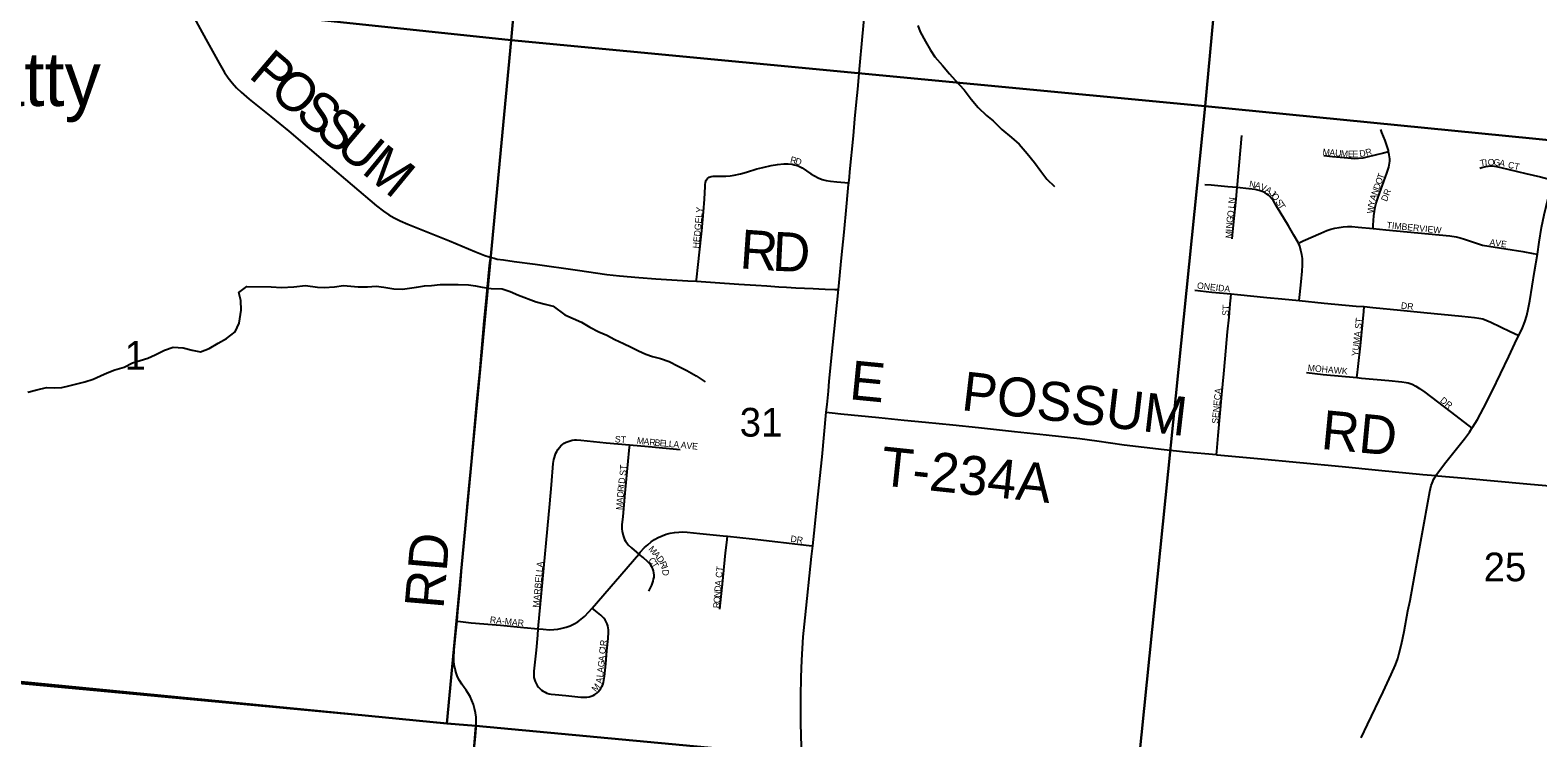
# Model space of a CAD drawing. Extents: x 1410790 to 1770854, y 566777 to 831614.
# Drawn here: x 1593644 to 1605259, y 682381 to 687834 of the extents above; entities that cross this region are included whole.
import ezdxf

# ---------------------------------------------------------------- set-up
doc = ezdxf.new("R2010")
doc.units = 0
for name, color, linetype in [('GM_X_County_Road', 7, 'Continuous'), ('GM_X_County_Road_Text', 7, 'Continuous'), ('GM_X_Minor_River', 7, 'Continuous'), ('GM_X_Section', 7, 'Continuous'), ('GM_X_Section_Text', 7, 'Continuous'), ('GM_X_State_Route', 7, 'Continuous'), ('GM_X_Township', 7, 'Continuous'), ('GM_X_Township_Road', 7, 'Continuous'), ('GM_X_Township_Road_Text', 7, 'Continuous'), ('GM_X_Township_Subdivision', 7, 'Continuous'), ('GM_X_Township_Subdivision_Text', 7, 'Continuous'), ('GM_X_Unincorporated_Text', 7, 'Continuous')]:
    doc.layers.add(name, color=color, linetype=linetype)

msp = doc.modelspace()

# ---------------------------------------------------------------- linework, layer by layer
at = {"layer": 'GM_X_County_Road'}
for points in [[(1594895, 687952), (1594998, 687765), (1595100, 687578), (1595142, 687507), (1595169, 687466), (1595200, 687427), (1595233, 687390), (1595269, 687356), (1595331, 687302), (1595497, 687168), (1595637, 687054), (1595937, 686798), (1596313, 686480), (1596365, 686439), (1596406, 686411), (1596449, 686387), (1596493, 686365), (1596554, 686339), (1596873, 686210), (1597070, 686127), (1597147, 686097), (1597179, 686087), (1597194, 686083)], [(1605255, 686108), (1605269, 686201), (1605288, 686314), (1605307, 686410), (1605337, 686538), (1605372, 686679)], [(1596932, 683280), (1596939, 683351), (1596956, 683531), (1596967, 683662), (1596972, 683727), (1596977, 683792), (1596989, 683923), (1596995, 683988), (1597000, 684037), (1597011, 684163), (1597028, 684352), (1597040, 684482), (1597051, 684597), (1597072, 684826), (1597086, 684973), (1597107, 685202), (1597123, 685382), (1597141, 685594), (1597158, 685774), (1597183, 686021), (1597185, 686042), (1597187, 686059), (1597194, 686083)], [(1597194, 686083), (1597217, 686076), (1597242, 686070), (1597291, 686063), (1597373, 686052), (1597535, 686031), (1597860, 685983), (1598087, 685952), (1598185, 685941), (1598333, 685928), (1598464, 685918), (1598709, 685903), (1598776, 685899)], [(1605111, 685482), (1605140, 685541), (1605158, 685587), (1605173, 685635), (1605185, 685683), (1605198, 685747), (1605234, 685974), (1605255, 686108)], [(1598776, 685899), (1598922, 685889), (1599102, 685876), (1599233, 685868), (1599320, 685863), (1599411, 685857), (1599471, 685853), (1599543, 685849), (1599609, 685845), (1599677, 685842), (1599719, 685840), (1599768, 685838), (1599842, 685835), (1599871, 685834)], [(1604751, 684766), (1604759, 684778), (1604793, 684834), (1604840, 684921), (1604906, 685053), (1605034, 685319), (1605098, 685452), (1605111, 685482)], [(1604474, 684401), (1604510, 684452), (1604549, 684505), (1604693, 684684), (1604732, 684737), (1604751, 684766)], [(1603897, 682380), (1603947, 682484), (1604066, 682735), (1604129, 682869), (1604162, 682944), (1604179, 682991), (1604189, 683022), (1604208, 683102), (1604228, 683199), (1604258, 683360), (1604274, 683440), (1604322, 683698), (1604382, 684037), (1604405, 684166), (1604427, 684279), (1604438, 684326), (1604444, 684343), (1604449, 684357), (1604456, 684371), (1604463, 684385), (1604472, 684399), (1604474, 684401)], [(1597079, 682471), (1597080, 682507), (1597079, 682541), (1597074, 682573), (1597068, 682606), (1597059, 682638), (1597047, 682669), (1597033, 682700), (1597015, 682728), (1597002, 682748), (1596988, 682768), (1596969, 682795), (1596951, 682823), (1596937, 682852), (1596925, 682882), (1596918, 682910), (1596911, 682942), (1596907, 682972), (1596907, 682998), (1596910, 683057), (1596922, 683188), (1596932, 683280)], [(1596811, 679620), (1596823, 679641), (1596831, 679660), (1596837, 679686), (1596843, 679722), (1596848, 679775), (1596859, 679906), (1596878, 680119), (1596894, 680299), (1596909, 680462), (1596946, 680904), (1596966, 681133), (1596984, 681345), (1597007, 681624), (1597034, 681951), (1597057, 682212), (1597074, 682392), (1597079, 682458), (1597079, 682470), (1597079, 682471)]]:
    msp.add_lwpolyline(points, dxfattribs=at)
at = {"layer": 'GM_X_Minor_River'}
for points in [[(1600482, 687870), (1600500, 687820), (1600541, 687747), (1600579, 687679), (1600612, 687627), (1600672, 687562), (1600725, 687498), (1600769, 687447), (1600838, 687373), (1600892, 687302), (1600947, 687238), (1601010, 687175), (1601062, 687135), (1601129, 687068), (1601205, 687007), (1601264, 686955), (1601324, 686884), (1601381, 686814), (1601431, 686747), (1601476, 686685), (1601534, 686628)], [(1595269, 685675), (1595266, 685750), (1595252, 685813), (1595312, 685858), (1595500, 685857), (1595580, 685850), (1595674, 685857), (1595766, 685865), (1595856, 685852), (1595909, 685850), (1595989, 685857), (1596057, 685865), (1596115, 685860), (1596171, 685856), (1596243, 685857), (1596309, 685861), (1596367, 685852), (1596445, 685840), (1596513, 685837), (1596565, 685845), (1596619, 685854), (1596681, 685864), (1596736, 685867), (1596802, 685873), (1596880, 685874), (1596942, 685874), (1597020, 685871), (1597074, 685863), (1597126, 685852), (1597194, 685844), (1597280, 685841), (1597341, 685821), (1597407, 685792), (1597542, 685739), (1597610, 685723), (1597674, 685706), (1597762, 685639)], [(1593625, 685043), (1593694, 685062), (1593770, 685080), (1593830, 685077), (1593888, 685080), (1593942, 685092), (1594002, 685109), (1594066, 685125), (1594130, 685144), (1594185, 685170), (1594237, 685193), (1594297, 685215), (1594367, 685238), (1594431, 685269), (1594490, 685287), (1594550, 685306), (1594606, 685332), (1594678, 685367), (1594745, 685390), (1594823, 685387), (1594892, 685369), (1594956, 685356), (1595022, 685381), (1595091, 685423), (1595157, 685458), (1595224, 685508), (1595254, 685577), (1595269, 685675)], [(1597762, 685639), (1597890, 685584), (1597954, 685546), (1598025, 685509), (1598087, 685484), (1598149, 685451), (1598214, 685419), (1598274, 685392), (1598330, 685363), (1598386, 685337), (1598439, 685318), (1598499, 685303), (1598567, 685281), (1598637, 685244), (1598702, 685211), (1598774, 685170), (1598843, 685123)]]:
    msp.add_lwpolyline(points, dxfattribs=at)
at = {"layer": 'GM_X_Section'}
for points in [[(1592523, 693611), (1597838, 693072), (1597349, 687757), (1592039, 688318)], [(1597838, 693072), (1603190, 692573), (1602695, 687247), (1597349, 687757)], [(1603190, 692573), (1608507, 692046), (1607998, 686724), (1602695, 687247)], [(1597349, 687757), (1596853, 682491), (1591842, 682981), (1591574, 683011), (1592039, 688318)], [(1602695, 687247), (1602165, 681998), (1597077, 682473), (1596853, 682491), (1597349, 687757)], [(1607998, 686724), (1607465, 681505), (1602379, 681977), (1602165, 681998), (1602695, 687247)], [(1591842, 682981), (1596853, 682491), (1597077, 682473), (1596660, 677418), (1591372, 677863)], [(1597077, 682473), (1602165, 681998), (1602379, 681977), (1601930, 676978), (1596660, 677418)]]:
    msp.add_lwpolyline(points, close=True, dxfattribs=at)
at = {"layer": 'GM_X_State_Route'}
for points in [[(1599933, 686473), (1599944, 686588), (1599949, 686644), (1599950, 686657), (1599955, 686700), (1599959, 686742), (1599986, 687020), (1599998, 687151), (1600010, 687282), (1600020, 687380), (1600035, 687560), (1600054, 687756), (1600095, 688198)], [(1599793, 685053), (1599800, 685130), (1599828, 685409), (1599861, 685736), (1599871, 685834), (1599895, 686080), (1599914, 686277), (1599933, 686473)], [(1599672, 683860), (1599683, 683959), (1599711, 684235), (1599744, 684546), (1599777, 684890), (1599783, 684950), (1599793, 685053)], [(1599589, 682260), (1599584, 682389), (1599581, 682504), (1599581, 682700), (1599583, 682848), (1599588, 682979), (1599600, 683159), (1599614, 683306), (1599664, 683779), (1599672, 683860)]]:
    msp.add_lwpolyline(points, dxfattribs=at)
at = {"layer": 'GM_X_Township'}
for points in [[(1599590, 682237), (1597079, 682470), (1591816, 682962), (1590461, 683082), (1586502, 683441), (1586333, 683459), (1586487, 685342), (1587189, 693042), (1587191, 693061), (1587201, 693170), (1587203, 693197), (1587377, 695079), (1587545, 696849)], [(1599590, 682237), (1597079, 682470), (1591816, 682962), (1590461, 683082), (1586502, 683441), (1586281, 680893)]]:
    msp.add_lwpolyline(points, dxfattribs=at)
at = {"layer": 'GM_X_Township_Road'}
for points in [[(1599777, 684890), (1599823, 684885), (1599888, 684876), (1600182, 684849), (1600378, 684829), (1600541, 684814), (1600753, 684792), (1600949, 684773), (1601226, 684742), (1601470, 684716), (1601731, 684688), (1601861, 684670), (1602072, 684639), (1602381, 684602), (1602544, 684585), (1602784, 684563)], [(1602784, 684563), (1602789, 684562), (1603099, 684534), (1603752, 684471), (1604030, 684444), (1604372, 684411), (1604474, 684401)], [(1604474, 684401), (1604487, 684400), (1604699, 684381), (1605173, 684339), (1605466, 684313), (1605564, 684304), (1605777, 684285), (1606283, 684242), (1606626, 684210), (1606806, 684197), (1606937, 684191), (1607166, 684185), (1607609, 684178), (1607724, 684174), (1607822, 684167), (1607969, 684151), (1608229, 684121), (1608457, 684096), (1608702, 684069), (1608946, 684041), (1609142, 684019), (1609451, 683984), (1609496, 683979)]]:
    msp.add_lwpolyline(points, dxfattribs=at)
at = {"layer": 'GM_X_Township_Subdivision'}
for points in [[(1604109, 686896), (1604107, 686906), (1604098, 686937), (1604082, 686984), (1604057, 687044), (1604048, 687067)], [(1602942, 686620), (1602944, 686645), (1602958, 686791), (1602978, 687023)], [(1604109, 686896), (1604070, 686886), (1603942, 686855), (1603910, 686848), (1603877, 686844), (1603845, 686843), (1603795, 686846), (1603677, 686858), (1603609, 686864)], [(1603989, 686305), (1603991, 686331), (1603996, 686403), (1604000, 686437), (1604005, 686469), (1604013, 686501), (1604028, 686547), (1604096, 686731), (1604110, 686777), (1604114, 686793), (1604117, 686809), (1604118, 686825), (1604118, 686842), (1604114, 686874), (1604109, 686896)], [(1598776, 685899), (1598777, 685909), (1598789, 686027), (1598800, 686124), (1598817, 686287), (1598831, 686434), (1598839, 686531), (1598843, 686629), (1598845, 686645), (1598847, 686661), (1598852, 686677), (1598861, 686691), (1598874, 686700), (1598889, 686705), (1598905, 686708), (1598922, 686709), (1598954, 686708), (1599003, 686709), (1599036, 686711), (1599068, 686716), (1599116, 686727), (1599163, 686740), (1599241, 686764), (1599288, 686776), (1599352, 686790), (1599400, 686798), (1599449, 686803), (1599482, 686803), (1599514, 686800), (1599530, 686797), (1599546, 686793), (1599561, 686788), (1599576, 686781), (1599590, 686773), (1599658, 686727), (1599686, 686711), (1599715, 686696), (1599745, 686684), (1599777, 686676), (1599809, 686670), (1599858, 686665), (1599950, 686657)], [(1604811, 686770), (1604827, 686775), (1604859, 686783), (1604876, 686786), (1604892, 686787), (1604909, 686787), (1604941, 686783), (1604974, 686776), (1605167, 686729), (1605280, 686703), (1605345, 686686), (1605372, 686679)], [(1602942, 686620), (1602870, 686626), (1602741, 686639), (1602692, 686641)], [(1602905, 686225), (1602906, 686254), (1602914, 686334), (1602934, 686531), (1602942, 686620)], [(1603414, 686193), (1603411, 686198), (1603380, 686255), (1603339, 686325), (1603245, 686478), (1603221, 686518), (1603196, 686550), (1603184, 686561), (1603171, 686571), (1603157, 686580), (1603143, 686587), (1603128, 686593), (1603113, 686599), (1603081, 686606), (1603032, 686612), (1602942, 686620)], [(1603414, 686193), (1603451, 686209), (1603587, 686270), (1603632, 686289), (1603663, 686300), (1603695, 686308), (1603728, 686314), (1603760, 686318), (1603793, 686320), (1603826, 686320), (1603875, 686316), (1603989, 686305)], [(1603989, 686305), (1604088, 686295), (1604252, 686280), (1604580, 686248), (1604629, 686240), (1604661, 686233), (1604693, 686223), (1604786, 686191), (1604833, 686177), (1604882, 686168), (1605142, 686127), (1605223, 686113), (1605255, 686108)], [(1603419, 685750), (1603425, 685797), (1603435, 685895), (1603443, 685976), (1603446, 686024), (1603445, 686073), (1603441, 686105), (1603434, 686137), (1603425, 686168), (1603414, 686193)], [(1602617, 685829), (1602748, 685815), (1602895, 685801)], [(1602784, 684563), (1602786, 684586), (1602797, 684711), (1602824, 685025), (1602839, 685185), (1602850, 685300), (1602869, 685509), (1602880, 685622), (1602889, 685725), (1602893, 685772), (1602895, 685801)], [(1602895, 685801), (1602944, 685796), (1603172, 685773), (1603286, 685763), (1603419, 685750)], [(1603419, 685750), (1603613, 685731), (1603858, 685708), (1603921, 685703)], [(1603865, 685156), (1603867, 685174), (1603875, 685241), (1603892, 685402), (1603918, 685667), (1603921, 685703)], [(1603921, 685703), (1603988, 685696), (1604200, 685675), (1604380, 685658), (1604674, 685630), (1604772, 685620), (1604804, 685615), (1604836, 685608), (1604867, 685597), (1604897, 685584), (1605045, 685512), (1605074, 685498), (1605111, 685482)], [(1603476, 685195), (1603606, 685181), (1603865, 685156)], [(1603865, 685156), (1603900, 685153), (1604112, 685133), (1604210, 685124), (1604243, 685119), (1604259, 685115), (1604274, 685110), (1604290, 685105), (1604319, 685091), (1604347, 685073), (1604387, 685045), (1604583, 684895), (1604726, 684785), (1604751, 684766)], [(1597556, 683220), (1597582, 683495), (1597647, 684183), (1597660, 684330), (1597674, 684494), (1597679, 684526), (1597682, 684542), (1597687, 684558), (1597693, 684573), (1597700, 684588), (1597711, 684606), (1597721, 684618), (1597732, 684630), (1597745, 684641), (1597758, 684650), (1597773, 684658), (1597788, 684665), (1597803, 684670), (1597819, 684674), (1597836, 684676), (1597852, 684676), (1597885, 684674), (1598081, 684655), (1598260, 684638)], [(1598260, 684638), (1598256, 684594), (1598241, 684430), (1598225, 684267), (1598209, 684087), (1598202, 684021), (1598202, 684005), (1598202, 683989), (1598204, 683972), (1598212, 683940), (1598217, 683925), (1598223, 683910), (1598231, 683895), (1598241, 683882), (1598251, 683869), (1598275, 683846), (1598332, 683797)], [(1598260, 684638), (1598408, 684625), (1598651, 684602)], [(1598332, 683797), (1598344, 683811), (1598377, 683847), (1598401, 683869), (1598427, 683890), (1598454, 683908), (1598482, 683924), (1598512, 683938), (1598543, 683949), (1598575, 683958), (1598607, 683963), (1598640, 683966), (1598672, 683967), (1598705, 683965), (1598803, 683955), (1598983, 683937), (1599015, 683934)], [(1598958, 683372), (1598962, 683420), (1598977, 683565), (1599000, 683807), (1599010, 683887), (1599015, 683934)], [(1599015, 683934), (1599206, 683914), (1599644, 683863), (1599672, 683860)], [(1597973, 683381), (1598332, 683797)], [(1598411, 683510), (1598433, 683556), (1598444, 683587), (1598447, 683603), (1598450, 683619), (1598450, 683635), (1598448, 683652), (1598445, 683668), (1598440, 683683), (1598433, 683698), (1598424, 683712), (1598414, 683725), (1598402, 683737), (1598365, 683769), (1598332, 683797)], [(1597556, 683220), (1597553, 683187), (1597552, 683171), (1597541, 683057), (1597525, 682894), (1597524, 682861), (1597525, 682845), (1597528, 682829), (1597533, 682814), (1597541, 682799), (1597549, 682785), (1597559, 682772), (1597570, 682760), (1597582, 682749), (1597595, 682740), (1597610, 682732), (1597625, 682726), (1597641, 682721), (1597657, 682718), (1597689, 682714), (1597771, 682707), (1597885, 682695), (1597917, 682693), (1597933, 682694), (1597950, 682697), (1597965, 682701), (1597980, 682708), (1597995, 682715), (1598008, 682725), (1598020, 682736), (1598031, 682748), (1598041, 682761), (1598049, 682775), (1598056, 682790), (1598061, 682806), (1598064, 682822), (1598069, 682854), (1598078, 682952), (1598086, 683050), (1598096, 683147), (1598099, 683196), (1598099, 683212), (1598097, 683229), (1598094, 683245), (1598088, 683260), (1598082, 683275), (1598073, 683289), (1598063, 683302), (1598052, 683314), (1598040, 683325), (1598002, 683356), (1597973, 683381)], [(1597556, 683220), (1597595, 683217), (1597644, 683214), (1597677, 683215), (1597709, 683219), (1597742, 683225), (1597773, 683233), (1597804, 683245), (1597834, 683259), (1597862, 683275), (1597889, 683294), (1597914, 683316), (1597948, 683351), (1597973, 683381)], [(1596932, 683280), (1596958, 683277), (1597040, 683268), (1597268, 683248), (1597448, 683230), (1597556, 683220)]]:
    msp.add_lwpolyline(points, dxfattribs=at)

# ---------------------------------------------------------------- texts
at = {"layer": 'GM_X_County_Road_Text'}
for s, rotation, p in [('P', 319.7108, (1595318, 687476)), ('O', 319.7114, (1595473, 687345)), ('S', 319.709, (1595674, 687174)), ('S', 319.7098, (1595828, 687043)), ('U', 319.714, (1595983, 686913)), ('M', 320.5724, (1596188, 686739)), ('R', 356.0217, (1599105, 685999)), ('D', 357.1843, (1599357, 685981)), ('RD', 85.1103, (1596827, 683369))]:
    msp.add_text(s, height=300, rotation=rotation, dxfattribs=at).set_placement(p)
at = {"layer": 'GM_X_Section_Text'}
for s, p in [('1', (1594371, 685217)), ('31', (1599110, 684702)), ('25', (1604841, 683587))]:
    msp.add_text(s, height=221, rotation=0, dxfattribs=at).set_placement(p)
at = {"layer": 'GM_X_Township_Road_Text'}
for s, rotation, p in [('E', 354.3997, (1599948, 684991)), ('POSSUM', 353.3401, (1600811, 684907)), ('RD', 354.5832, (1603582, 684608)), ('T-234A', 353.9686, (1600186, 684328))]:
    msp.add_text(s, height=300, rotation=rotation, dxfattribs=at).set_placement(p)
at = {"layer": 'GM_X_Township_Subdivision_Text'}
for s, rotation, p in [('R', 345.5927, (1599495, 686814)), ('D', 343.3866, (1599533, 686804)), ('M', 354.949, (1603599, 686871)), ('A', 354.9644, (1603651, 686867)), ('U', 354.955, (1603695, 686863)), ('M', 355.3828, (1603739, 686859)), ('E', 358.9974, (1603795, 686855)), ('E', 0.7041, (1603832, 686854)), ('D', 8.7694, (1603888, 686856)), ('R', 17.6265, (1603940, 686864)), ('T', 10.5089, (1604818, 686783)), ('I', 4.9669, (1604852, 686789)), ('O', 0.5683, (1604873, 686791)), ('G', 355.6574, (1604916, 686792)), ('A', 348.9708, (1604958, 686789)), ('CT', 347.4706, (1605025, 686774)), ('O', 70.1999, (1604051, 686640)), ('T', 70.2123, (1604066, 686681)), ('N', 350.1604, (1603032, 686625)), ('A', 345.7199, (1603074, 686618)), ('V', 337.671, (1603115, 686607)), ('A', 327.6679, (1603153, 686592)), ('J', 316.0664, (1603189, 686570)), ('N', 70.1999, (1604021, 686557)), ('D', 70.1999, (1604036, 686599)), ('DR', 68.7492, (1604095, 686509)), ('HEDGELY', 84.7257, (1598797, 686150)), ('LN', 83.994, (1602920, 686458)), ('O', 305.0359, (1603203, 686556)), ('S', 303.7128, (1603235, 686510)), ('T', 303.7128, (1603255, 686480)), ('W', 83.7331, (1603993, 686419)), ('Y', 79.0266, (1603999, 686474)), ('A', 70.8946, (1604007, 686516)), ('N', 85.9969, (1602905, 686303)), ('G', 82.9441, (1602908, 686346)), ('O', 82.57, (1602914, 686390)), ('TIMBERVIEW', 354.2262, (1604092, 686308)), ('M', 87.5223, (1602902, 686229)), ('I', 87.5622, (1602904, 686282)), ('AVE', 352.402, (1604884, 686176)), ('ONEIDA', 353.5408, (1602631, 685842)), ('ST', 86.4258, (1602876, 685631)), ('DR', 353.9889, (1604202, 685688)), ('YUMA ST', 83.5584, (1603874, 685319)), ('MOHAWK', 354.8069, (1603484, 685208)), ('SENECA', 84.7089, (1602796, 684799)), ('DR', 321.3482, (1604501, 684973)), ('ST', 356.4254, (1598147, 684658)), ('M', 352.2808, (1598315, 684649)), ('A', 352.5986, (1598367, 684642)), ('R', 354.2425, (1598412, 684636)), ('B', 354.6725, (1598452, 684632)), ('E', 354.6885, (1598492, 684629)), ('L', 354.6936, (1598527, 684625)), ('L', 354.6885, (1598562, 684622)), ('A', 354.6881, (1598597, 684619)), ('A', 354.6809, (1598654, 684614)), ('V', 354.6809, (1598698, 684609)), ('E', 354.6936, (1598741, 684605)), ('ST', 86.4254, (1598234, 684399)), ('D', 83.4241, (1598224, 684336)), ('D', 85.4487, (1598214, 684231)), ('R', 83.7469, (1598217, 684274)), ('I', 83.3846, (1598221, 684314)), ('M', 86.172, (1598207, 684135)), ('A', 86.1503, (1598211, 684187)), ('DR', 351.0271, (1599498, 683892)), ('M', 311.7848, (1598403, 683832)), ('A', 311.7827, (1598438, 683793)), ('MARBELLA', 84.7376, (1597565, 683382)), ('C', 305.8256, (1598403, 683749)), ('T', 303.4779, (1598426, 683717)), ('D', 305.8667, (1598466, 683761)), ('R', 293.4298, (1598491, 683728)), ('I', 289.942, (1598506, 683693)), ('D', 273.1926, (1598513, 683676)), ('CT', 83.6631, (1598973, 683611)), ('A', 83.3412, (1598967, 683548)), ('O', 85.8653, (1598958, 683417)), ('N', 85.8653, (1598961, 683461)), ('D', 85.894, (1598964, 683505)), ('R', 85.8677, (1598955, 683378)), ('RA-MAR', 353.8839, (1597183, 683267)), ('R', 84.1372, (1598082, 683085)), ('A', 84.1519, (1598070, 682967)), ('C', 84.1372, (1598075, 683024)), ('I', 84.1624, (1598080, 683063)), ('L', 84.4137, (1598057, 682845)), ('A', 84.1317, (1598061, 682880)), ('G', 84.1519, (1598065, 682923)), ('M', 50.4043, (1598002, 682731)), ('A', 78.194, (1598047, 682796))]:
    msp.add_text(s, height=50, rotation=rotation, dxfattribs=at).set_placement(p)
at = {"layer": 'GM_X_Unincorporated_Text'}
msp.add_text('Beatty', height=417, rotation=0, dxfattribs=at).set_placement((1592607, 687249))

doc.saveas('drawing.dxf')
